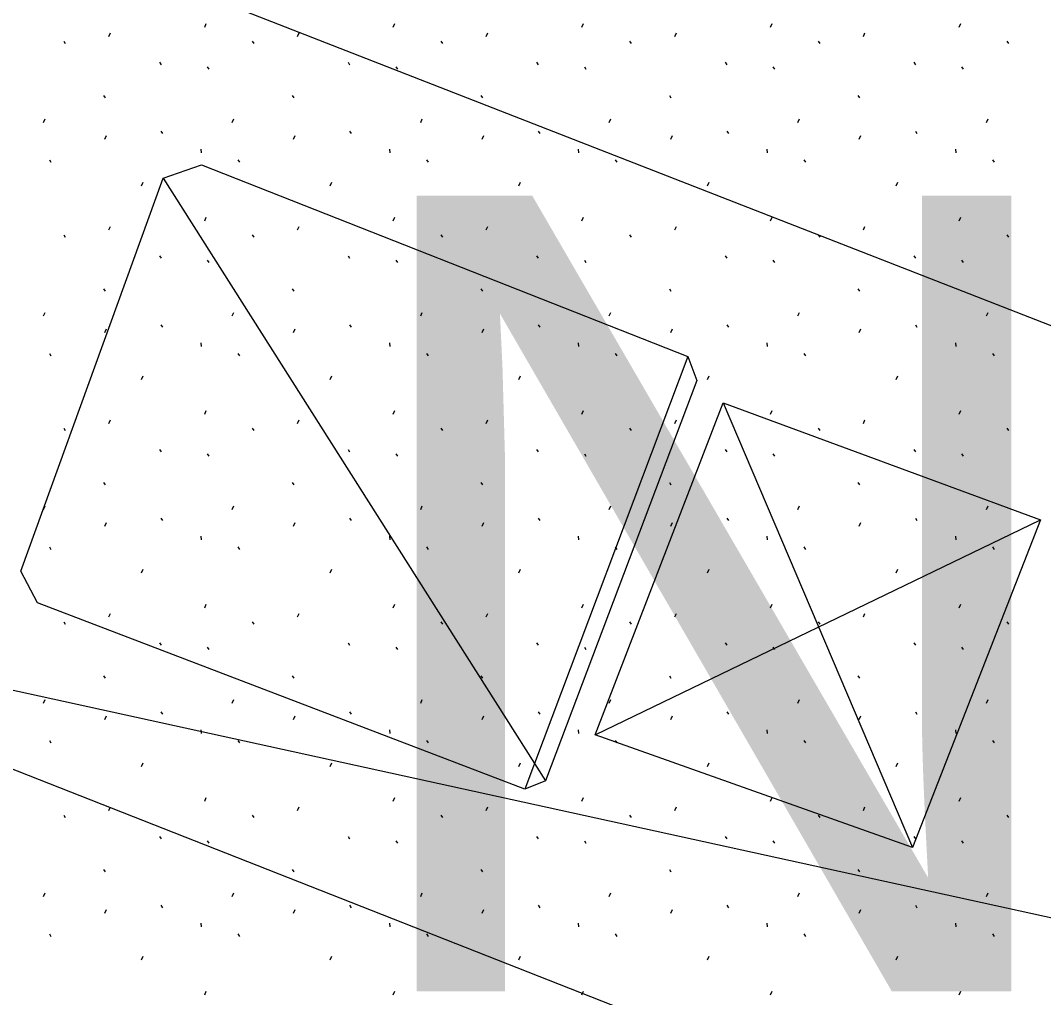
# Model space of a CAD drawing. Extents: x 419101 to 420177, y 4451541 to 4452254.
# Drawn here: x 420080.61 to 420089.61, y 4452017.92 to 4452026.51 of the extents above; entities that cross this region are included whole.
import ezdxf

# ---------------------------------------------------------------- set-up
doc = ezdxf.new("R2010")
doc.units = 0
for name, color, linetype in [('2_KADASTRO', 7, 'Continuous'), ('3_HALİHAZIR', 7, 'Continuous'), ('Level 1', 7, 'Continuous'), ('Level 61', 7, 'Continuous')]:
    doc.layers.add(name, color=color, linetype=linetype)

msp = doc.modelspace()

# ---------------------------------------------------------------- linework, layer by layer
at = {"layer": '2_KADASTRO'}
msp.add_lwpolyline([(420044.139, 4452028.602), (420046.42, 4452042.62), (420067.824, 4452037.969), (420095.36, 4452031.511), (420094.193, 4452026.24), (420109.972, 4452021.564), (420107.982, 4452014.605)], close=True, dxfattribs=at)
at = {"layer": '3_HALİHAZIR'}
for p, q in [((420081.8681, 4452025.1239), (420085.2287, 4452019.8242)), ((420086.48, 4452023.5575), (420085.0468, 4452019.7521)), ((420086.792, 4452023.1478), (420088.4562, 4452019.2381)), ((420085.6649, 4452020.229), (420089.5817, 4452022.1193))]:
    msp.add_line(p, q, dxfattribs=at)
msp.add_lwpolyline([(420072.8953, 4452026.7471), (420074.0987, 4452029.9076), (420111.5867, 4452015.281), (420109.6988, 4452010.1953)], dxfattribs=at)
for points in [[(420080.7627, 4452021.3889), (420080.6146, 4452021.6688), (420081.8681, 4452025.1239), (420082.2026, 4452025.241), (420086.48, 4452023.5575), (420086.5604, 4452023.3465), (420085.2287, 4452019.8242), (420085.0468, 4452019.7521)], [(420067.3846, 4452013.0899), (420071.3375, 4452023.5505), (420092.1272, 4452015.3666), (420088.1652, 4452005.2457)], [(420085.6649, 4452020.229), (420086.792, 4452023.1478), (420089.5817, 4452022.1193), (420088.4562, 4452019.2381)]]:
    msp.add_lwpolyline(points, close=True, dxfattribs=at)
at = {"layer": 'Level 61'}
for p, q in [((420082.2317, 4452026.4527), (420082.2457, 4452026.4847)), ((420083.8903, 4452026.4527), (420083.9043, 4452026.4847)), ((420085.5489, 4452026.4527), (420085.5629, 4452026.4847)), ((420087.2075, 4452026.4527), (420087.2215, 4452026.4847)), ((420088.8661, 4452026.4527), (420088.8801, 4452026.4847)), ((420080.9921, 4452026.3295), (420081.0063, 4452026.3083)), ((420081.3897, 4452026.3711), (420081.4039, 4452026.4031)), ((420082.6507, 4452026.3295), (420082.6649, 4452026.3083)), ((420083.0483, 4452026.3711), (420083.0625, 4452026.4031)), ((420084.3093, 4452026.3295), (420084.3235, 4452026.3083)), ((420084.7069, 4452026.3711), (420084.7211, 4452026.4031)), ((420085.9679, 4452026.3295), (420085.9821, 4452026.3083)), ((420086.3655, 4452026.3711), (420086.3797, 4452026.4031)), ((420087.6265, 4452026.3295), (420087.6407, 4452026.3083)), ((420088.0241, 4452026.3711), (420088.0383, 4452026.4031)), ((420089.2851, 4452026.3295), (420089.2993, 4452026.3083)), ((420081.8337, 4452026.1437), (420081.8479, 4452026.1223)), ((420083.4923, 4452026.1437), (420083.5065, 4452026.1223)), ((420085.1509, 4452026.1437), (420085.1651, 4452026.1223)), ((420086.8095, 4452026.1437), (420086.8237, 4452026.1223)), ((420088.4681, 4452026.1437), (420088.4823, 4452026.1223)), ((420082.2535, 4452026.1053), (420082.2677, 4452026.0839)), ((420083.9121, 4452026.1053), (420083.9263, 4452026.0839)), ((420085.5707, 4452026.1053), (420085.5849, 4452026.0839)), ((420087.2293, 4452026.1053), (420087.2435, 4452026.0839)), ((420088.8879, 4452026.1053), (420088.9021, 4452026.0839)), ((420081.3425, 4452025.8531), (420081.3567, 4452025.8317)), ((420083.0011, 4452025.8531), (420083.0153, 4452025.8317)), ((420084.6597, 4452025.8531), (420084.6739, 4452025.8317)), ((420086.3183, 4452025.8531), (420086.3325, 4452025.8317)), ((420087.9769, 4452025.8531), (420087.9911, 4452025.8317)), ((420080.8143, 4452025.6145), (420080.8285, 4452025.6463)), ((420082.4729, 4452025.6145), (420082.4871, 4452025.6463)), ((420084.1315, 4452025.6145), (420084.1457, 4452025.6463)), ((420085.7901, 4452025.6145), (420085.8043, 4452025.6463)), ((420087.4487, 4452025.6145), (420087.4629, 4452025.6463)), ((420089.1073, 4452025.6145), (420089.1215, 4452025.6463)), ((420081.8471, 4452025.5377), (420081.8613, 4452025.5163)), ((420083.5057, 4452025.5377), (420083.5199, 4452025.5163)), ((420085.1643, 4452025.5377), (420085.1785, 4452025.5163)), ((420086.8229, 4452025.5377), (420086.8371, 4452025.5163)), ((420088.4815, 4452025.5377), (420088.4957, 4452025.5163)), ((420081.3541, 4452025.4687), (420081.3685, 4452025.5007)), ((420083.0127, 4452025.4687), (420083.0271, 4452025.5007)), ((420084.6713, 4452025.4687), (420084.6857, 4452025.5007)), ((420086.3299, 4452025.4687), (420086.3443, 4452025.5007)), ((420087.9885, 4452025.4687), (420088.0029, 4452025.5007)), ((420082.1987, 4452025.3795), (420082.2023, 4452025.3475)), ((420083.8573, 4452025.3795), (420083.8609, 4452025.3475)), ((420085.5159, 4452025.3795), (420085.5195, 4452025.3475)), ((420087.1745, 4452025.3795), (420087.1781, 4452025.3475)), ((420088.8331, 4452025.3795), (420088.8367, 4452025.3475)), ((420080.8661, 4452025.2855), (420080.8801, 4452025.2641)), ((420082.5247, 4452025.2855), (420082.5387, 4452025.2641)), ((420084.1833, 4452025.2855), (420084.1973, 4452025.2641)), ((420085.8419, 4452025.2855), (420085.8559, 4452025.2641)), ((420087.5005, 4452025.2855), (420087.5145, 4452025.2641)), ((420089.1591, 4452025.2855), (420089.1731, 4452025.2641)), ((420081.6773, 4452025.0567), (420081.6917, 4452025.0887)), ((420083.3359, 4452025.0567), (420083.3503, 4452025.0887)), ((420084.9945, 4452025.0567), (420085.0089, 4452025.0887)), ((420086.6531, 4452025.0567), (420086.6675, 4452025.0887)), ((420088.3117, 4452025.0567), (420088.3261, 4452025.0887)), ((420081.3897, 4452024.6691), (420081.4039, 4452024.7011)), ((420082.2317, 4452024.7507), (420082.2457, 4452024.7827)), ((420083.0483, 4452024.6691), (420083.0625, 4452024.7011)), ((420083.8903, 4452024.7507), (420083.9043, 4452024.7827)), ((420084.7069, 4452024.6691), (420084.7211, 4452024.7011)), ((420085.5489, 4452024.7507), (420085.5629, 4452024.7827)), ((420086.3655, 4452024.6691), (420086.3797, 4452024.7011)), ((420087.2075, 4452024.7507), (420087.2215, 4452024.7827)), ((420088.0241, 4452024.6691), (420088.0383, 4452024.7011)), ((420088.8661, 4452024.7507), (420088.8801, 4452024.7827)), ((420080.9921, 4452024.6275), (420081.0063, 4452024.6063)), ((420082.6507, 4452024.6275), (420082.6649, 4452024.6063)), ((420084.3093, 4452024.6275), (420084.3235, 4452024.6063)), ((420085.9679, 4452024.6275), (420085.9821, 4452024.6063)), ((420087.6265, 4452024.6275), (420087.6407, 4452024.6063)), ((420089.2851, 4452024.6275), (420089.2993, 4452024.6063)), ((420081.8337, 4452024.4417), (420081.8479, 4452024.4203)), ((420083.4923, 4452024.4417), (420083.5065, 4452024.4203)), ((420085.1509, 4452024.4417), (420085.1651, 4452024.4203)), ((420086.8095, 4452024.4417), (420086.8237, 4452024.4203)), ((420088.4681, 4452024.4417), (420088.4823, 4452024.4203)), ((420082.2535, 4452024.4033), (420082.2677, 4452024.3819)), ((420083.9121, 4452024.4033), (420083.9263, 4452024.3819)), ((420085.5707, 4452024.4033), (420085.5849, 4452024.3819)), ((420087.2293, 4452024.4033), (420087.2435, 4452024.3819)), ((420088.8879, 4452024.4033), (420088.9021, 4452024.3819)), ((420081.3425, 4452024.1511), (420081.3567, 4452024.1297)), ((420083.0011, 4452024.1511), (420083.0153, 4452024.1297)), ((420084.6597, 4452024.1511), (420084.6739, 4452024.1297)), ((420086.3183, 4452024.1511), (420086.3325, 4452024.1297)), ((420087.9769, 4452024.1511), (420087.9911, 4452024.1297)), ((420080.8143, 4452023.9125), (420080.8285, 4452023.9443)), ((420082.4729, 4452023.9125), (420082.4871, 4452023.9443)), ((420084.1315, 4452023.9125), (420084.1457, 4452023.9443)), ((420085.7901, 4452023.9125), (420085.8043, 4452023.9443)), ((420087.4487, 4452023.9125), (420087.4629, 4452023.9443)), ((420089.1073, 4452023.9125), (420089.1215, 4452023.9443)), ((420081.3541, 4452023.7667), (420081.3685, 4452023.7987)), ((420081.8471, 4452023.8357), (420081.8613, 4452023.8143)), ((420083.0127, 4452023.7667), (420083.0271, 4452023.7987)), ((420083.5057, 4452023.8357), (420083.5199, 4452023.8143)), ((420084.6713, 4452023.7667), (420084.6857, 4452023.7987)), ((420085.1643, 4452023.8357), (420085.1785, 4452023.8143)), ((420086.3299, 4452023.7667), (420086.3443, 4452023.7987)), ((420086.8229, 4452023.8357), (420086.8371, 4452023.8143)), ((420087.9885, 4452023.7667), (420088.0029, 4452023.7987)), ((420088.4815, 4452023.8357), (420088.4957, 4452023.8143)), ((420082.1987, 4452023.6775), (420082.2023, 4452023.6455)), ((420083.8573, 4452023.6775), (420083.8609, 4452023.6455)), ((420085.5159, 4452023.6775), (420085.5195, 4452023.6455)), ((420087.1745, 4452023.6775), (420087.1781, 4452023.6455)), ((420088.8331, 4452023.6775), (420088.8367, 4452023.6455)), ((420080.8661, 4452023.5835), (420080.8801, 4452023.5621)), ((420082.5247, 4452023.5835), (420082.5387, 4452023.5621)), ((420084.1833, 4452023.5835), (420084.1973, 4452023.5621)), ((420085.8419, 4452023.5835), (420085.8559, 4452023.5621)), ((420087.5005, 4452023.5835), (420087.5145, 4452023.5621)), ((420089.1591, 4452023.5835), (420089.1731, 4452023.5621)), ((420081.6773, 4452023.3547), (420081.6917, 4452023.3867)), ((420083.3359, 4452023.3547), (420083.3503, 4452023.3867)), ((420084.9945, 4452023.3547), (420085.0089, 4452023.3867)), ((420086.6531, 4452023.3547), (420086.6675, 4452023.3867)), ((420088.3117, 4452023.3547), (420088.3261, 4452023.3867)), ((420082.2317, 4452023.0487), (420082.2457, 4452023.0807)), ((420083.8903, 4452023.0487), (420083.9043, 4452023.0807)), ((420085.5489, 4452023.0487), (420085.5629, 4452023.0807)), ((420087.2075, 4452023.0487), (420087.2215, 4452023.0807)), ((420088.8661, 4452023.0487), (420088.8801, 4452023.0807)), ((420081.3897, 4452022.9671), (420081.4039, 4452022.9991)), ((420083.0483, 4452022.9671), (420083.0625, 4452022.9991)), ((420084.7069, 4452022.9671), (420084.7211, 4452022.9991)), ((420086.3655, 4452022.9671), (420086.3797, 4452022.9991)), ((420088.0241, 4452022.9671), (420088.0383, 4452022.9991)), ((420080.9921, 4452022.9255), (420081.0063, 4452022.9043)), ((420082.6507, 4452022.9255), (420082.6649, 4452022.9043)), ((420084.3093, 4452022.9255), (420084.3235, 4452022.9043)), ((420085.9679, 4452022.9255), (420085.9821, 4452022.9043)), ((420087.6265, 4452022.9255), (420087.6407, 4452022.9043)), ((420089.2851, 4452022.9255), (420089.2993, 4452022.9043)), ((420081.8337, 4452022.7397), (420081.8479, 4452022.7183)), ((420083.4923, 4452022.7397), (420083.5065, 4452022.7183)), ((420085.1509, 4452022.7397), (420085.1651, 4452022.7183)), ((420086.8095, 4452022.7397), (420086.8237, 4452022.7183)), ((420088.4681, 4452022.7397), (420088.4823, 4452022.7183)), ((420082.2535, 4452022.7013), (420082.2677, 4452022.6799)), ((420083.9121, 4452022.7013), (420083.9263, 4452022.6799)), ((420085.5707, 4452022.7013), (420085.5849, 4452022.6799)), ((420087.2293, 4452022.7013), (420087.2435, 4452022.6799)), ((420088.8879, 4452022.7013), (420088.9021, 4452022.6799)), ((420081.3425, 4452022.4491), (420081.3567, 4452022.4277)), ((420083.0011, 4452022.4491), (420083.0153, 4452022.4277)), ((420084.6597, 4452022.4491), (420084.6739, 4452022.4277)), ((420086.3183, 4452022.4491), (420086.3325, 4452022.4277)), ((420087.9769, 4452022.4491), (420087.9911, 4452022.4277)), ((420080.8143, 4452022.2105), (420080.8285, 4452022.2423)), ((420082.4729, 4452022.2105), (420082.4871, 4452022.2423)), ((420084.1315, 4452022.2105), (420084.1457, 4452022.2423)), ((420085.7901, 4452022.2105), (420085.8043, 4452022.2423)), ((420087.4487, 4452022.2105), (420087.4629, 4452022.2423)), ((420089.1073, 4452022.2105), (420089.1215, 4452022.2423)), ((420081.3541, 4452022.0647), (420081.3685, 4452022.0967)), ((420081.8471, 4452022.1337), (420081.8613, 4452022.1123)), ((420083.0127, 4452022.0647), (420083.0271, 4452022.0967)), ((420083.5057, 4452022.1337), (420083.5199, 4452022.1123)), ((420084.6713, 4452022.0647), (420084.6857, 4452022.0967)), ((420085.1643, 4452022.1337), (420085.1785, 4452022.1123)), ((420086.3299, 4452022.0647), (420086.3443, 4452022.0967)), ((420086.8229, 4452022.1337), (420086.8371, 4452022.1123)), ((420087.9885, 4452022.0647), (420088.0029, 4452022.0967)), ((420088.4815, 4452022.1337), (420088.4957, 4452022.1123)), ((420082.1987, 4452021.9755), (420082.2023, 4452021.9435)), ((420083.8573, 4452021.9755), (420083.8609, 4452021.9435)), ((420085.5159, 4452021.9755), (420085.5195, 4452021.9435)), ((420087.1745, 4452021.9755), (420087.1781, 4452021.9435)), ((420088.8331, 4452021.9755), (420088.8367, 4452021.9435)), ((420080.8661, 4452021.8815), (420080.8801, 4452021.8601)), ((420082.5247, 4452021.8815), (420082.5387, 4452021.8601)), ((420084.1833, 4452021.8815), (420084.1973, 4452021.8601)), ((420085.8419, 4452021.8815), (420085.8559, 4452021.8601)), ((420087.5005, 4452021.8815), (420087.5145, 4452021.8601)), ((420089.1591, 4452021.8815), (420089.1731, 4452021.8601)), ((420081.6773, 4452021.6527), (420081.6917, 4452021.6847)), ((420083.3359, 4452021.6527), (420083.3503, 4452021.6847)), ((420084.9945, 4452021.6527), (420085.0089, 4452021.6847)), ((420086.6531, 4452021.6527), (420086.6675, 4452021.6847)), ((420088.3117, 4452021.6527), (420088.3261, 4452021.6847)), ((420082.2317, 4452021.3467), (420082.2457, 4452021.3787)), ((420083.8903, 4452021.3467), (420083.9043, 4452021.3787)), ((420085.5489, 4452021.3467), (420085.5629, 4452021.3787)), ((420087.2075, 4452021.3467), (420087.2215, 4452021.3787)), ((420088.8661, 4452021.3467), (420088.8801, 4452021.3787)), ((420081.3897, 4452021.2651), (420081.4039, 4452021.2971)), ((420083.0483, 4452021.2651), (420083.0625, 4452021.2971)), ((420084.7069, 4452021.2651), (420084.7211, 4452021.2971)), ((420086.3655, 4452021.2651), (420086.3797, 4452021.2971)), ((420088.0241, 4452021.2651), (420088.0383, 4452021.2971)), ((420080.9921, 4452021.2235), (420081.0063, 4452021.2023)), ((420082.6507, 4452021.2235), (420082.6649, 4452021.2023)), ((420084.3093, 4452021.2235), (420084.3235, 4452021.2023)), ((420085.9679, 4452021.2235), (420085.9821, 4452021.2023)), ((420087.6265, 4452021.2235), (420087.6407, 4452021.2023)), ((420089.2851, 4452021.2235), (420089.2993, 4452021.2023)), ((420081.8337, 4452021.0377), (420081.8479, 4452021.0163)), ((420083.4923, 4452021.0377), (420083.5065, 4452021.0163)), ((420085.1509, 4452021.0377), (420085.1651, 4452021.0163)), ((420086.8095, 4452021.0377), (420086.8237, 4452021.0163)), ((420088.4681, 4452021.0377), (420088.4823, 4452021.0163)), ((420082.2535, 4452020.9993), (420082.2677, 4452020.9779)), ((420083.9121, 4452020.9993), (420083.9263, 4452020.9779)), ((420085.5707, 4452020.9993), (420085.5849, 4452020.9779)), ((420087.2293, 4452020.9993), (420087.2435, 4452020.9779)), ((420088.8879, 4452020.9993), (420088.9021, 4452020.9779)), ((420081.3425, 4452020.7471), (420081.3567, 4452020.7257)), ((420083.0011, 4452020.7471), (420083.0153, 4452020.7257)), ((420084.6597, 4452020.7471), (420084.6739, 4452020.7257)), ((420086.3183, 4452020.7471), (420086.3325, 4452020.7257)), ((420087.9769, 4452020.7471), (420087.9911, 4452020.7257)), ((420080.8143, 4452020.5085), (420080.8285, 4452020.5403)), ((420082.4729, 4452020.5085), (420082.4871, 4452020.5403)), ((420084.1315, 4452020.5085), (420084.1457, 4452020.5403)), ((420085.7901, 4452020.5085), (420085.8043, 4452020.5403)), ((420087.4487, 4452020.5085), (420087.4629, 4452020.5403)), ((420089.1073, 4452020.5085), (420089.1215, 4452020.5403)), ((420081.3541, 4452020.3627), (420081.3685, 4452020.3947)), ((420081.8471, 4452020.4317), (420081.8613, 4452020.4103)), ((420083.0127, 4452020.3627), (420083.0271, 4452020.3947)), ((420083.5057, 4452020.4317), (420083.5199, 4452020.4103)), ((420084.6713, 4452020.3627), (420084.6857, 4452020.3947)), ((420085.1643, 4452020.4317), (420085.1785, 4452020.4103)), ((420086.3299, 4452020.3627), (420086.3443, 4452020.3947)), ((420086.8229, 4452020.4317), (420086.8371, 4452020.4103)), ((420087.9885, 4452020.3627), (420088.0029, 4452020.3947)), ((420088.4815, 4452020.4317), (420088.4957, 4452020.4103)), ((420082.1987, 4452020.2735), (420082.2023, 4452020.2415)), ((420083.8573, 4452020.2735), (420083.8609, 4452020.2415)), ((420085.5159, 4452020.2735), (420085.5195, 4452020.2415)), ((420087.1745, 4452020.2735), (420087.1781, 4452020.2415)), ((420088.8331, 4452020.2735), (420088.8367, 4452020.2415)), ((420080.8661, 4452020.1795), (420080.8801, 4452020.1581)), ((420082.5247, 4452020.1795), (420082.5387, 4452020.1581)), ((420084.1833, 4452020.1795), (420084.1973, 4452020.1581)), ((420085.8419, 4452020.1795), (420085.8559, 4452020.1581)), ((420087.5005, 4452020.1795), (420087.5145, 4452020.1581)), ((420089.1591, 4452020.1795), (420089.1731, 4452020.1581)), ((420081.6773, 4452019.9507), (420081.6917, 4452019.9827)), ((420083.3359, 4452019.9507), (420083.3503, 4452019.9827)), ((420084.9945, 4452019.9507), (420085.0089, 4452019.9827)), ((420086.6531, 4452019.9507), (420086.6675, 4452019.9827)), ((420088.3117, 4452019.9507), (420088.3261, 4452019.9827)), ((420082.2317, 4452019.6447), (420082.2457, 4452019.6767)), ((420083.8903, 4452019.6447), (420083.9043, 4452019.6767)), ((420085.5489, 4452019.6447), (420085.5629, 4452019.6767)), ((420087.2075, 4452019.6447), (420087.2215, 4452019.6767)), ((420088.8661, 4452019.6447), (420088.8801, 4452019.6767)), ((420081.3897, 4452019.5631), (420081.4039, 4452019.5951)), ((420083.0483, 4452019.5631), (420083.0625, 4452019.5951)), ((420084.7069, 4452019.5631), (420084.7211, 4452019.5951)), ((420086.3655, 4452019.5631), (420086.3797, 4452019.5951)), ((420088.0241, 4452019.5631), (420088.0383, 4452019.5951)), ((420080.9921, 4452019.5215), (420081.0063, 4452019.5003)), ((420082.6507, 4452019.5215), (420082.6649, 4452019.5003)), ((420084.3093, 4452019.5215), (420084.3235, 4452019.5003)), ((420085.9679, 4452019.5215), (420085.9821, 4452019.5003)), ((420087.6265, 4452019.5215), (420087.6407, 4452019.5003)), ((420089.2851, 4452019.5215), (420089.2993, 4452019.5003)), ((420081.8337, 4452019.3357), (420081.8479, 4452019.3143)), ((420082.2535, 4452019.2973), (420082.2677, 4452019.2759)), ((420083.4923, 4452019.3357), (420083.5065, 4452019.3143)), ((420083.9121, 4452019.2973), (420083.9263, 4452019.2759)), ((420085.1509, 4452019.3357), (420085.1651, 4452019.3143)), ((420085.5707, 4452019.2973), (420085.5849, 4452019.2759)), ((420086.8095, 4452019.3357), (420086.8237, 4452019.3143)), ((420087.2293, 4452019.2973), (420087.2435, 4452019.2759)), ((420088.4681, 4452019.3357), (420088.4823, 4452019.3143)), ((420088.8879, 4452019.2973), (420088.9021, 4452019.2759)), ((420081.3425, 4452019.0451), (420081.3567, 4452019.0237)), ((420083.0011, 4452019.0451), (420083.0153, 4452019.0237)), ((420084.6597, 4452019.0451), (420084.6739, 4452019.0237)), ((420086.3183, 4452019.0451), (420086.3325, 4452019.0237)), ((420087.9769, 4452019.0451), (420087.9911, 4452019.0237)), ((420080.8143, 4452018.8065), (420080.8285, 4452018.8383)), ((420082.4729, 4452018.8065), (420082.4871, 4452018.8383)), ((420084.1315, 4452018.8065), (420084.1457, 4452018.8383)), ((420085.7901, 4452018.8065), (420085.8043, 4452018.8383)), ((420087.4487, 4452018.8065), (420087.4629, 4452018.8383)), ((420089.1073, 4452018.8065), (420089.1215, 4452018.8383)), ((420081.3541, 4452018.6607), (420081.3685, 4452018.6927)), ((420081.8471, 4452018.7297), (420081.8613, 4452018.7083)), ((420083.0127, 4452018.6607), (420083.0271, 4452018.6927)), ((420083.5057, 4452018.7297), (420083.5199, 4452018.7083)), ((420084.6713, 4452018.6607), (420084.6857, 4452018.6927)), ((420085.1643, 4452018.7297), (420085.1785, 4452018.7083)), ((420086.3299, 4452018.6607), (420086.3443, 4452018.6927)), ((420086.8229, 4452018.7297), (420086.8371, 4452018.7083)), ((420087.9885, 4452018.6607), (420088.0029, 4452018.6927)), ((420088.4815, 4452018.7297), (420088.4957, 4452018.7083)), ((420082.1987, 4452018.5715), (420082.2023, 4452018.5395)), ((420083.8573, 4452018.5715), (420083.8609, 4452018.5395)), ((420085.5159, 4452018.5715), (420085.5195, 4452018.5395)), ((420087.1745, 4452018.5715), (420087.1781, 4452018.5395)), ((420088.8331, 4452018.5715), (420088.8367, 4452018.5395)), ((420080.8661, 4452018.4775), (420080.8801, 4452018.4561)), ((420082.5247, 4452018.4775), (420082.5387, 4452018.4561)), ((420084.1833, 4452018.4775), (420084.1973, 4452018.4561)), ((420085.8419, 4452018.4775), (420085.8559, 4452018.4561)), ((420087.5005, 4452018.4775), (420087.5145, 4452018.4561)), ((420089.1591, 4452018.4775), (420089.1731, 4452018.4561)), ((420081.6773, 4452018.2487), (420081.6917, 4452018.2807)), ((420083.3359, 4452018.2487), (420083.3503, 4452018.2807)), ((420084.9945, 4452018.2487), (420085.0089, 4452018.2807)), ((420086.6531, 4452018.2487), (420086.6675, 4452018.2807)), ((420088.3117, 4452018.2487), (420088.3261, 4452018.2807)), ((420082.2317, 4452017.9427), (420082.2457, 4452017.9747)), ((420083.8903, 4452017.9427), (420083.9043, 4452017.9747)), ((420085.5489, 4452017.9427), (420085.5629, 4452017.9747)), ((420087.2075, 4452017.9427), (420087.2215, 4452017.9747)), ((420088.8661, 4452017.9427), (420088.8801, 4452017.9747))]:
    msp.add_line(p, q, dxfattribs=at)

# ---------------------------------------------------------------- texts
at = {"layer": 'Level 1'}
msp.add_text('N', height=7, dxfattribs=at).set_placement((420083.329, 4452017.972))

doc.saveas('drawing.dxf')
